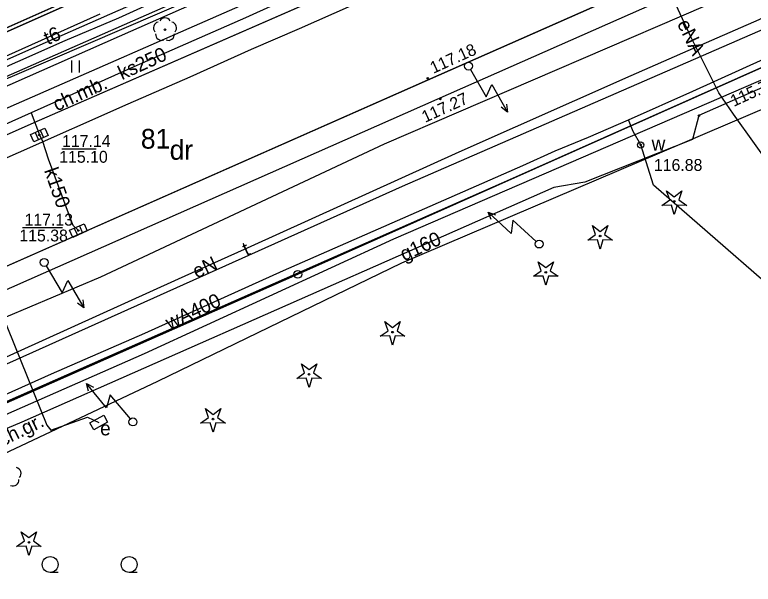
# Model space of a CAD drawing. Extents: x 6434771 to 6436222, y 5663454 to 5664782.
# Drawn here: x 6435229.44 to 6435276.16, y 5664191.78 to 5664227.82 of the extents above; entities that cross this region are included whole.
import ezdxf

# ---------------------------------------------------------------- set-up
doc = ezdxf.new("R2010")
doc.units = 0
for name, color, linetype in [('Warstwa 1', 7, 'Continuous'), ('Warstwa 10', 7, 'Continuous'), ('Warstwa 11', 7, 'Continuous'), ('Warstwa 12', 7, 'Continuous'), ('Warstwa 13', 7, 'Continuous'), ('Warstwa 14', 7, 'Continuous'), ('Warstwa 15', 7, 'Continuous'), ('Warstwa 2', 7, 'Continuous'), ('Warstwa 21', 7, 'Continuous'), ('Warstwa 25', 7, 'Continuous'), ('Warstwa 37', 7, 'Continuous'), ('Warstwa 4', 7, 'Continuous'), ('Warstwa 40', 7, 'Continuous'), ('Warstwa 5', 7, 'Continuous'), ('Warstwa 6', 7, 'Continuous'), ('Warstwa 7', 7, 'Continuous'), ('Warstwa 8', 7, 'Continuous'), ('Warstwa 9', 7, 'Continuous')]:
    doc.layers.add(name, color=color, linetype=linetype)

msp = doc.modelspace()

# ---------------------------------------------------------------- linework, layer by layer
at = {"layer": 'Warstwa 1'}
for p, q in [((6435154.317, 5664193.62), (6435252.346, 5664237.168)), ((6435154.317, 5664193.62), (6435252.346, 5664237.168)), ((6435247.344, 5664211.396), (6435287.693, 5664229.399)), ((6435247.344, 5664211.396), (6435287.693, 5664229.399)), ((6435207.671, 5664193.885), (6435247.344, 5664211.396)), ((6435207.671, 5664193.885), (6435247.344, 5664211.396))]:
    msp.add_line(p, q, dxfattribs=at)
for centre in [(6435258.144, 5664224.577), (6435262.618, 5664213.312), (6435231.293, 5664212.151), (6435236.911, 5664202.052)]:
    msp.add_circle(centre, 0.25, dxfattribs=at)
at = {"layer": 'Warstwa 10'}
for points in [[(6435270.385, 5664215.753), (6435270.887, 5664216.1), (6435270.685, 5664216.676), (6435271.17, 5664216.306), (6435271.655, 5664216.676), (6435271.453, 5664216.1), (6435271.955, 5664215.753), (6435271.345, 5664215.767), (6435271.17, 5664215.183), (6435270.995, 5664215.767)], [(6435265.689, 5664213.56), (6435266.191, 5664213.907), (6435265.989, 5664214.483), (6435266.474, 5664214.113), (6435266.959, 5664214.483), (6435266.757, 5664213.907), (6435267.259, 5664213.56), (6435266.649, 5664213.574), (6435266.474, 5664212.99), (6435266.299, 5664213.574)], [(6435262.251, 5664211.271), (6435262.753, 5664211.618), (6435262.551, 5664212.194), (6435263.036, 5664211.824), (6435263.521, 5664212.194), (6435263.319, 5664211.618), (6435263.821, 5664211.271), (6435263.211, 5664211.285), (6435263.036, 5664210.701), (6435262.861, 5664211.285)], [(6435252.555, 5664207.479), (6435253.057, 5664207.826), (6435252.855, 5664208.402), (6435253.34, 5664208.032), (6435253.825, 5664208.402), (6435253.623, 5664207.826), (6435254.125, 5664207.479), (6435253.515, 5664207.493), (6435253.34, 5664206.909), (6435253.165, 5664207.493)], [(6435247.273, 5664204.812), (6435247.775, 5664205.159), (6435247.573, 5664205.735), (6435248.058, 5664205.365), (6435248.543, 5664205.735), (6435248.341, 5664205.159), (6435248.843, 5664204.812), (6435248.233, 5664204.826), (6435248.058, 5664204.242), (6435247.883, 5664204.826)], [(6435241.198, 5664201.976), (6435241.7, 5664202.323), (6435241.498, 5664202.899), (6435241.983, 5664202.529), (6435242.468, 5664202.899), (6435242.266, 5664202.323), (6435242.768, 5664201.976), (6435242.158, 5664201.99), (6435241.983, 5664201.406), (6435241.808, 5664201.99)], [(6435229.545, 5664194.175), (6435230.047, 5664194.522), (6435229.845, 5664195.098), (6435230.33, 5664194.728), (6435230.815, 5664195.098), (6435230.613, 5664194.522), (6435231.115, 5664194.175), (6435230.505, 5664194.189), (6435230.33, 5664193.605), (6435230.155, 5664194.189)]]:
    msp.add_lwpolyline(points, close=True, dxfattribs=at)
for centre, radius in [((6435271.17, 5664216.008), 0.05), ((6435266.474, 5664213.815), 0.05), ((6435247.344, 5664211.396), 0.25), ((6435247.344, 5664211.396), 0.25), ((6435263.036, 5664211.526), 0.05), ((6435253.34, 5664207.734), 0.05), ((6435248.058, 5664205.067), 0.05), ((6435241.983, 5664202.231), 0.05), ((6435230.33, 5664194.43), 0.05)]:
    msp.add_circle(centre, radius, dxfattribs=at)
at = {"layer": 'Warstwa 11'}
msp.add_circle((6435238.941, 5664226.88), 0.05, dxfattribs=at)
for centre, start, end in [((6435238.584, 5664226.996), 102.1471, 221.8529), ((6435238.941, 5664227.255), 30.1471, 149.8529), ((6435239.298, 5664226.996), 318.1471, 77.8529), ((6435238.721, 5664226.577), 174.1471, 293.8529), ((6435239.161, 5664226.577), 246.1471, 5.8529), ((6435229.457, 5664198.792), 318.1471, 77.8529), ((6435229.32, 5664198.373), 246.1471, 5.8529)]:
    msp.add_arc(centre, 0.375, start, end, dxfattribs=at)
at = {"layer": 'Warstwa 12'}
for points in [[(6435277.58, 5664217.824), (6435274.918, 5664221.537), (6435273.989, 5664222.89), (6435272.244, 5664226.382), (6435268.921, 5664233.533), (6435264.775, 5664242.17), (6435262.979, 5664241.403), (6435262.107, 5664240.966), (6435258.199, 5664239.331), (6435253.063, 5664237.218), (6435249.905, 5664245.344), (6435249.118, 5664247.419), (6435247.819, 5664250.853), (6435245.991, 5664255.861), (6435244.743, 5664259.163)], [(6435163.258, 5664195.462), (6435165.422, 5664196.444), (6435173.188, 5664199.843), (6435177.707, 5664201.903), (6435184.289, 5664204.931), (6435185.443, 5664205.514), (6435192.607, 5664208.727), (6435197.847, 5664211.091), (6435203.131, 5664213.378), (6435208.097, 5664215.562), (6435211.52, 5664217.219), (6435217.133, 5664219.729), (6435230.14, 5664225.514), (6435235.984, 5664228.085), (6435243.7, 5664231.462), (6435250.73, 5664234.549), (6435258.689, 5664238.017), (6435266.557, 5664241.428), (6435276.882, 5664245.994), (6435281.236, 5664247.937)], [(6435166.227, 5664195.426), (6435174.241, 5664198.938), (6435184.795, 5664203.774), (6435190.869, 5664206.408), (6435197.069, 5664209.142), (6435206.327, 5664213.231), (6435212.589, 5664216.074), (6435219.21, 5664219.064), (6435221.954, 5664220.187), (6435223.302, 5664220.828), (6435236.068, 5664226.475), (6435241.22, 5664228.753), (6435245.127, 5664230.31), (6435251.006, 5664232.889), (6435259.495, 5664236.537), (6435265.624, 5664239.277), (6435269.893, 5664241.085), (6435272.641, 5664242.393), (6435275.176, 5664243.361), (6435276.604, 5664244.159), (6435278.452, 5664244.874), (6435281.216, 5664246.228)], [(6435166.14, 5664196.44), (6435172.501, 5664198.981), (6435180.622, 5664202.634), (6435187.375, 5664205.684), (6435197.427, 5664210.252), (6435208.741, 5664215.43), (6435215.773, 5664218.661), (6435220.459, 5664220.797), (6435223.701, 5664222.292), (6435226.604, 5664223.534), (6435232.618, 5664226.199), (6435236.028, 5664227.627), (6435238.812, 5664228.918), (6435242.852, 5664230.628), (6435248.839, 5664233.268), (6435253.798, 5664235.377), (6435254.742, 5664235.822)], [(6435165.539, 5664195.435), (6435172.718, 5664198.58), (6435178.903, 5664201.208), (6435188.571, 5664205.582), (6435194.746, 5664208.511), (6435210.406, 5664215.591), (6435226.228, 5664222.753), (6435240.75, 5664229.151), (6435251.751, 5664233.964), (6435255.208, 5664235.41)], [(6435281.015, 5664229.581), (6435277.645, 5664228.094), (6435276.508, 5664227.504), (6435272.02, 5664225.546), (6435268.408, 5664223.957), (6435257.54, 5664219.119), (6435244.366, 5664213.151), (6435239.776, 5664211.095), (6435226.173, 5664204.919), (6435211.959, 5664198.52), (6435206.598, 5664196.099), (6435204.1, 5664194.968)], [(6435281.015, 5664229.581), (6435277.645, 5664228.094), (6435276.508, 5664227.504), (6435272.02, 5664225.546), (6435268.408, 5664223.957), (6435257.54, 5664219.119), (6435244.366, 5664213.151), (6435239.776, 5664211.095), (6435226.173, 5664204.919), (6435211.959, 5664198.52), (6435206.598, 5664196.099), (6435204.1, 5664194.968)], [(6435234.812, 5664227.859), (6435226.14, 5664223.979), (6435224.747, 5664223.287), (6435215.547, 5664219.329), (6435214.636, 5664218.879), (6435208.204, 5664216.011), (6435203.533, 5664213.923), (6435202.313, 5664213.251), (6435200.938, 5664212.618), (6435199.504, 5664212.043), (6435199.25, 5664211.987), (6435193.503, 5664209.501), (6435189.55, 5664207.724), (6435185.857, 5664206.119), (6435182.351, 5664204.502), (6435173.646, 5664200.54), (6435171.762, 5664199.694), (6435171.377, 5664199.545), (6435170.86, 5664199.336), (6435167.838, 5664198.058), (6435164.406, 5664196.384), (6435162.285, 5664195.474)], [(6435209.047, 5664194.908), (6435213.79, 5664197.076), (6435220.057, 5664199.836), (6435224.313, 5664201.791), (6435227.367, 5664203.131), (6435231.76, 5664205.101), (6435237.666, 5664207.678), (6435246.447, 5664211.632), (6435253.649, 5664214.809), (6435261.59, 5664218.28), (6435263.639, 5664219.22), (6435265.731, 5664220.085), (6435268.264, 5664221.176), (6435272.331, 5664222.979), (6435278.445, 5664225.76), (6435280.983, 5664226.937)], [(6435280.96, 5664225.083), (6435272.726, 5664221.44), (6435272.318, 5664219.935), (6435265.515, 5664217.237), (6435263.541, 5664216.901), (6435229.891, 5664202.037), (6435212.86, 5664194.862)], [(6435160.864, 5664195.492), (6435161.14, 5664196.11), (6435184.7, 5664206.46), (6435205.6, 5664215.65), (6435221.93, 5664222.98), (6435222.44, 5664223.04), (6435222.78, 5664222.89), (6435223.97, 5664220.33), (6435231.46, 5664201.84), (6435231.72, 5664201.53), (6435234.04, 5664202.36), (6435234.75, 5664202.01)], [(6435280.748, 5664207.54), (6435280.746, 5664207.541), (6435269.853, 5664217.043), (6435269.04, 5664219.586), (6435268.568, 5664220.437), (6435268.264, 5664221.176)]]:
    msp.add_lwpolyline(points, dxfattribs=at)
at = {"layer": 'Warstwa 14'}
for p, q in [((6435232.422, 5664219.333), (6435234.592, 5664219.333)), ((6435229.926, 5664214.352), (6435232.455, 5664214.352))]:
    msp.add_line(p, q, dxfattribs=at)
for centre in [(6435272.726, 5664221.44), (6435230.99, 5664220.215), (6435233.467, 5664214.165)]:
    msp.add_circle(centre, 0.045, dxfattribs=at)
at = {"layer": 'Warstwa 2'}
msp.add_lwpolyline([(6435242.885, 5664233.218), (6435189.586, 5664209.532), (6435157.958, 5664195.526)], dxfattribs=at)
at = {"layer": 'Warstwa 21'}
msp.add_lwpolyline([(6435234.192, 5664201.986), (6435235.066, 5664202.471), (6435235.308, 5664202.034), (6435234.434, 5664201.549), (6435234.192, 5664201.986)], dxfattribs=at)
at = {"layer": 'Warstwa 25'}
for centre in [(6435255.57, 5664223.803), (6435256.365, 5664222.494)]:
    msp.add_circle(centre, 0.045, dxfattribs=at)
at = {"layer": 'Warstwa 37'}
for points in [[(6435197.526, 5664195.048), (6435215.402, 5664203.012), (6435234.872, 5664211.237), (6435252.834, 5664219.651), (6435281.042, 5664231.838)], [(6435204.883, 5664194.959), (6435216.695, 5664200.241), (6435253.975, 5664216.982), (6435281.004, 5664228.741)]]:
    msp.add_lwpolyline(points, dxfattribs=at)
at = {"layer": 'Warstwa 4'}
for p, q in [((6435230.728, 5664220.372), (6435230.933, 5664219.915)), ((6435231.047, 5664220.515), (6435231.252, 5664220.058)), ((6435233.204, 5664214.32), (6435233.411, 5664213.865)), ((6435233.523, 5664214.465), (6435233.73, 5664214.01))]:
    msp.add_line(p, q, dxfattribs=at)
msp.add_lwpolyline([(6435280.976, 5664226.385), (6435260.938, 5664217.462), (6435235.954, 5664206.454), (6435209.81, 5664194.899)], dxfattribs=at)
for points in [[(6435230.431, 5664220.239), (6435231.344, 5664220.648), (6435231.549, 5664220.191), (6435230.636, 5664219.782)], [(6435232.908, 5664214.186), (6435233.819, 5664214.599), (6435234.026, 5664214.144), (6435233.115, 5664213.731)]]:
    msp.add_lwpolyline(points, close=True, dxfattribs=at)
msp.add_circle((6435269.04, 5664219.586), 0.2, dxfattribs=at)
at = {"layer": 'Warstwa 40'}
for p, q in [((6435258.268, 5664224.36), (6435259.259, 5664222.623)), ((6435262.434, 5664213.481), (6435260.96, 5664214.833)), ((6435231.42, 5664211.936), (6435232.439, 5664210.215)), ((6435236.75, 5664202.244), (6435235.465, 5664203.776))]:
    msp.add_line(p, q, dxfattribs=at)
for points in [[(6435258.268, 5664224.36), (6435259.259, 5664222.623), (6435259.619, 5664223.404), (6435260.61, 5664221.666)], [(6435260.552, 5664222.163), (6435260.61, 5664221.666), (6435260.212, 5664221.969)], [(6435262.434, 5664213.481), (6435260.96, 5664214.833), (6435260.855, 5664213.979), (6435259.381, 5664215.331)], [(6435259.588, 5664214.876), (6435259.381, 5664215.331), (6435259.853, 5664215.164)], [(6435231.42, 5664211.936), (6435232.439, 5664210.215), (6435232.787, 5664211.002), (6435233.805, 5664209.28)], [(6435233.739, 5664209.776), (6435233.805, 5664209.28), (6435233.403, 5664209.577)], [(6435236.75, 5664202.244), (6435235.465, 5664203.776), (6435235.25, 5664202.943), (6435233.965, 5664204.475)], [(6435234.111, 5664203.997), (6435233.965, 5664204.475), (6435234.41, 5664204.249)]]:
    msp.add_lwpolyline(points, dxfattribs=at)
for centre in [(6435258.144, 5664224.577), (6435262.618, 5664213.312), (6435231.293, 5664212.151), (6435236.911, 5664202.052)]:
    msp.add_circle(centre, 0.25, dxfattribs=at)
at = {"layer": 'Warstwa 5'}
for p, q in [((6435228.298, 5664221.648), (6435255.703, 5664233.667)), ((6435229.446, 5664223.994), (6435247.37, 5664231.738)), ((6435233.038, 5664224.18), (6435233.038, 5664224.93)), ((6435233.538, 5664224.18), (6435233.538, 5664224.93)), ((6435225.064, 5664222.167), (6435229.446, 5664223.994))]:
    msp.add_line(p, q, dxfattribs=at)
at = {"layer": 'Warstwa 6'}
for p, q in [((6435232.175, 5664192.53), (6435231.675, 5664192.53)), ((6435237.175, 5664192.53), (6435236.675, 5664192.53))]:
    msp.add_line(p, q, dxfattribs=at)
for points in [[(6435489.214, 5664318.618), (6435448.311, 5664300.392), (6435408.384, 5664282.714), (6435365.745, 5664263.287), (6435327.816, 5664247.024), (6435287.693, 5664229.399), (6435247.344, 5664211.396), (6435207.671, 5664193.885), (6435184.837, 5664184.49), (6435157.213, 5664173.533), (6435155.042, 5664172.61), (6435151.966, 5664163.866), (6435154.163, 5664166.13), (6435198.039, 5664147.468), (6435199.937, 5664145.615), (6435200.207, 5664143.151), (6435171.553, 5664091.735)], [(6435281.08, 5664234.977), (6435255.553, 5664223.688), (6435200.427, 5664199.323), (6435190.888, 5664195.128)], [(6435172.854, 5664195.346), (6435191.468, 5664203.572), (6435230.66, 5664220.999), (6435254.496, 5664231.432)]]:
    msp.add_lwpolyline(points, dxfattribs=at)
for points in [[(6435252.346, 5664237.168), (6435235.07, 5664283.87), (6435199.266, 5664276.156), (6435151.139, 5664265.788), (6435151.448, 5664195.415), (6435151.806, 5664194.42), (6435152.448, 5664193.743), (6435153.306, 5664193.562), (6435154.317, 5664193.62)], [(6435207.671, 5664193.885), (6435247.344, 5664211.396), (6435287.693, 5664229.399), (6435327.816, 5664247.024), (6435328.967, 5664271.142), (6435315.455, 5664265.206), (6435299.068, 5664257.994), (6435278.528, 5664248.892), (6435257.06, 5664239.171), (6435252.346, 5664237.168), (6435154.317, 5664193.62), (6435155.042, 5664172.61), (6435157.213, 5664173.533), (6435184.837, 5664184.49)]]:
    msp.add_lwpolyline(points, close=True, dxfattribs=at)
for centre, radius in [((6435230.99, 5664220.215), 0.045), ((6435269.04, 5664219.586), 0.045), ((6435233.467, 5664214.165), 0.045), ((6435231.675, 5664193.03), 0.5), ((6435236.675, 5664193.03), 0.5)]:
    msp.add_circle(centre, radius, dxfattribs=at)
at = {"layer": 'Warstwa 7'}
for points in [[(6435257.398, 5664233.575), (6435256.355, 5664233.157), (6435249.47, 5664230.116), (6435244.045, 5664227.62), (6435236.976, 5664224.52), (6435231.274, 5664221.984), (6435230.463, 5664221.621), (6435225.75, 5664219.51), (6435219.998, 5664216.91), (6435217.838, 5664215.88), (6435215.87, 5664215.025), (6435215.048, 5664214.587), (6435209.205, 5664212.035), (6435202.891, 5664209.154), (6435195.921, 5664206.053), (6435192.914, 5664204.64)], [(6435177.445, 5664195.291), (6435180.127, 5664196.513), (6435186.366, 5664199.38), (6435190.939, 5664201.531), (6435199.035, 5664205.265), (6435204.336, 5664207.639), (6435209.135, 5664209.86), (6435216.939, 5664213.372), (6435217.823, 5664213.839), (6435223.042, 5664216.196), (6435229.666, 5664219.103), (6435236.617, 5664222.191), (6435240.538, 5664223.903), (6435244.421, 5664225.639), (6435247.443, 5664226.961), (6435253.851, 5664229.808)], [(6435230.463, 5664221.621), (6435230.99, 5664220.215)], [(6435230.99, 5664220.215), (6435231.184, 5664219.827), (6435231.555, 5664218.711), (6435233.018, 5664214.713), (6435233.109, 5664214.509), (6435233.467, 5664214.165)]]:
    msp.add_lwpolyline(points, dxfattribs=at)
at = {"layer": 'Warstwa 8'}
for p, q in [((6435255.553, 5664223.688), (6435281.08, 5664234.977)), ((6435230.66, 5664220.999), (6435254.496, 5664231.432)), ((6435200.427, 5664199.323), (6435255.553, 5664223.688)), ((6435228.058, 5664219.842), (6435230.66, 5664220.999))]:
    msp.add_line(p, q, dxfattribs=at)
at = {"layer": 'Warstwa 9'}
for p, q in [((6435255.553, 5664223.688), (6435281.08, 5664234.977)), ((6435228.298, 5664221.648), (6435255.703, 5664233.667)), ((6435256.168, 5664222.481), (6435281.063, 5664233.496)), ((6435189.586, 5664209.532), (6435242.885, 5664233.218)), ((6435229.446, 5664223.994), (6435247.37, 5664231.738)), ((6435230.66, 5664220.999), (6435254.496, 5664231.432)), ((6435253.431, 5664213.633), (6435280.966, 5664225.552)), ((6435225.064, 5664222.167), (6435229.446, 5664223.994)), ((6435200.427, 5664199.323), (6435255.553, 5664223.688)), ((6435253.923, 5664212.127), (6435280.943, 5664223.658)), ((6435201.103, 5664198.165), (6435256.168, 5664222.481)), ((6435228.058, 5664219.842), (6435230.66, 5664220.999)), ((6435237.653, 5664206.383), (6435253.431, 5664213.633)), ((6435238.492, 5664204.623), (6435253.923, 5664212.127)), ((6435215.666, 5664196.719), (6435237.653, 5664206.383)), ((6435217.638, 5664194.805), (6435238.492, 5664204.623))]:
    msp.add_line(p, q, dxfattribs=at)

# ---------------------------------------------------------------- texts
at = {"layer": 'Warstwa 13'}
for s, rotation, p in [('eNA', 295.6176, (6435271.324, 5664227.269)), ('t6', 24.7919, (6435231.53, 5664225.892)), ('g160', 24.5226, (6435254.07, 5664212.212)), ('t', 24.8148, (6435244.094, 5664212.533)), ('eN', 24.8148, (6435240.944, 5664211.117)), ('wA400', 24.9351, (6435239.231, 5664207.869))]:
    msp.add_text(s, height=0.9, rotation=rotation, dxfattribs=at).set_placement(p)
at = {"layer": 'Warstwa 14'}
msp.add_text('115.78', height=0.75, rotation=24.557, dxfattribs=at).set_placement((6435274.93, 5664221.988))
for s, p in [('115.10', (6435232.251, 5664218.458)), ('115.38', (6435229.726, 5664213.477))]:
    msp.add_text(s, height=0.75, dxfattribs=at).set_placement(p)
at = {"layer": 'Warstwa 15'}
msp.add_text('81', height=1.25, dxfattribs=at).set_placement((6435237.413, 5664219.351))
at = {"layer": 'Warstwa 2'}
msp.add_text('dr', height=1.25, dxfattribs=at).set_placement((6435239.235, 5664218.648))
at = {"layer": 'Warstwa 21'}
msp.add_text('e', height=0.9, dxfattribs=at).set_placement((6435234.837, 5664201.202))
at = {"layer": 'Warstwa 25'}
for s, rotation, p in [('117.18', 24.5512, (6435255.926, 5664224.083)), ('117.27', 24.5627, (6435255.399, 5664220.978))]:
    msp.add_text(s, height=0.75, rotation=rotation, dxfattribs=at).set_placement(p)
at = {"layer": 'Warstwa 5'}
msp.add_text('w', height=0.9, dxfattribs=at).set_placement((6435269.732, 5664219.225))
at = {"layer": 'Warstwa 6'}
for s, p in [('117.14', (6435232.426, 5664219.458)), ('116.88', (6435269.877, 5664217.941)), ('117.13', (6435230.052, 5664214.477))]:
    msp.add_text(s, height=0.75, dxfattribs=at).set_placement(p)
at = {"layer": 'Warstwa 7'}
for s, rotation, p in [('ks250', 24.3679, (6435236.218, 5664223.678)), ('k150', 289.1145, (6435231.28, 5664217.974))]:
    msp.add_text(s, height=0.9, rotation=rotation, dxfattribs=at).set_placement(p)
at = {"layer": 'Warstwa 9'}
for s, rotation, p in [('ch.mb.', 24.5398, (6435232.1, 5664221.699)), ('ch.gr.', 25.9321, (6435228.668, 5664200.497))]:
    msp.add_text(s, height=0.9, rotation=rotation, dxfattribs=at).set_placement(p)

doc.saveas('drawing.dxf')
